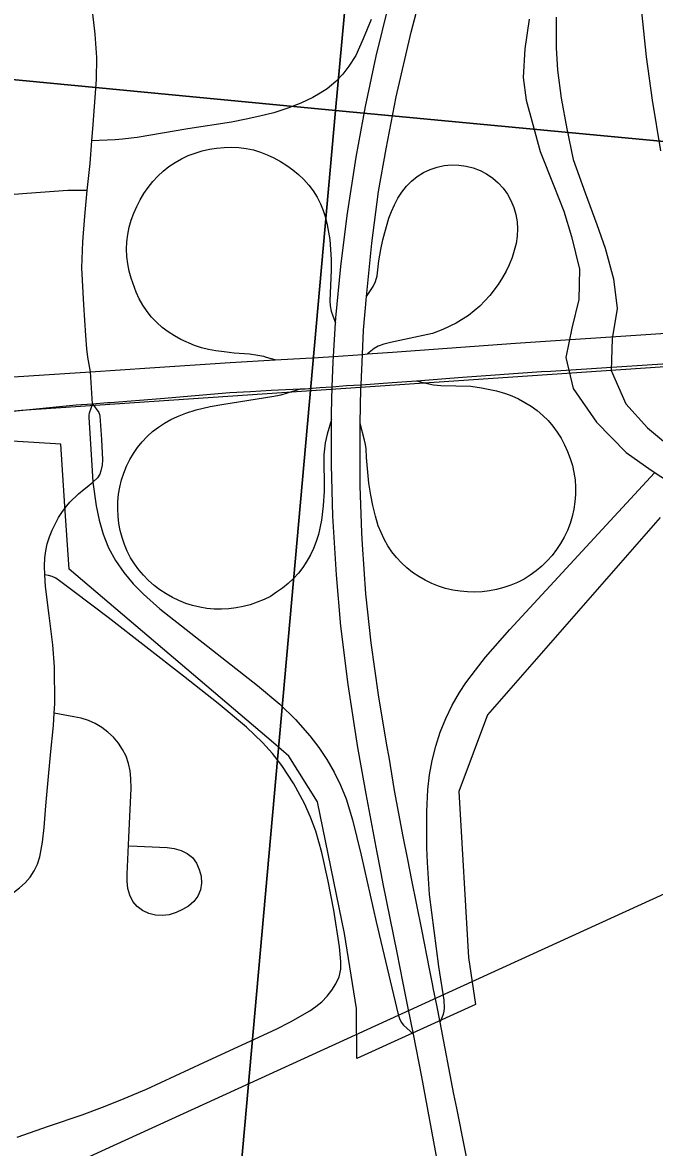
# Model space of a CAD drawing. Extents: x 0 to 34, y 0 to 22.
# Drawn here: x 6.8572 to 7.1247, y 19.2831 to 19.7593 of the extents above; entities that cross this region are included whole.
import ezdxf

# ---------------------------------------------------------------- set-up
doc = ezdxf.new("R2010")
doc.units = 0
for name, color, linetype in [('GM_X_City_Street', 7, 'Continuous'), ('GM_X_Corporation', 7, 'Continuous'), ('GM_X_County_Road', 7, 'Continuous'), ('GM_X_Interchange_Ramps', 7, 'Continuous'), ('GM_X_Major_River', 7, 'Continuous'), ('GM_X_Rail_Line', 7, 'Continuous'), ('GM_X_State_Route', 7, 'Continuous'), ('GM_X_Township_Road', 7, 'Continuous'), ('GM_X_US_Route', 7, 'Continuous')]:
    doc.layers.add(name, color=color, linetype=linetype)

msp = doc.modelspace()

# ---------------------------------------------------------------- linework, layer by layer
at = {"layer": 'GM_X_City_Street'}
for points in [[(6.86664, 19.52551), (6.86646, 19.52926), (6.86666, 19.53276), (6.86704, 19.53575), (6.86769, 19.53869), (6.8686, 19.54158), (6.86973, 19.5444), (6.8725, 19.54982), (6.87413, 19.55238), (6.87593, 19.5548), (6.87728, 19.55634), (6.88087, 19.55975), (6.88337, 19.5618), (6.88458, 19.56279), (6.88704, 19.56482)], [(6.85493, 19.28754), (6.86825, 19.29215), (6.88241, 19.29698), (6.89106, 19.30016), (6.89858, 19.3031), (6.90967, 19.30787), (6.9339, 19.31916), (6.96452, 19.33321), (6.97064, 19.33628), (6.97882, 19.34093), (6.98145, 19.34274), (6.9839, 19.34481), (6.98613, 19.34713), (6.98809, 19.34967), (6.98983, 19.35236), (6.99125, 19.3553), (6.99196, 19.3586), (6.99194, 19.36182), (6.99134, 19.3681), (6.98897, 19.38354), (6.98666, 19.39582), (6.98391, 19.40802), (6.98131, 19.41706), (6.97916, 19.42297), (6.97661, 19.42873), (6.97207, 19.43699), (6.96692, 19.44487), (6.96308, 19.44988), (6.95887, 19.45456), (6.95198, 19.46099), (6.94003, 19.47103), (6.92531, 19.48259), (6.8934, 19.50753), (6.87905, 19.5183), (6.87287, 19.52305), (6.87134, 19.52412), (6.86983, 19.52488), (6.86822, 19.5253), (6.86664, 19.52551)], [(6.87067, 19.46703), (6.87088, 19.47106), (6.87075, 19.48661), (6.87009, 19.49596), (6.86854, 19.5083), (6.86689, 19.52057), (6.86664, 19.52551)], [(6.82773, 19.38979), (6.82907, 19.38868), (6.83213, 19.38737), (6.83532, 19.38679), (6.83848, 19.38659), (6.84166, 19.38676), (6.84475, 19.38732), (6.84779, 19.38819), (6.85068, 19.38945), (6.85336, 19.39108), (6.85589, 19.39299), (6.85827, 19.39511), (6.86042, 19.39751), (6.86221, 19.40018), (6.86356, 19.40309), (6.8645, 19.40614), (6.86573, 19.41233), (6.86641, 19.41854), (6.86707, 19.4278), (6.86786, 19.43703), (6.86906, 19.44935), (6.87038, 19.46171), (6.87067, 19.46703)], [(6.90246, 19.41087), (6.91842, 19.41009), (6.92144, 19.40968), (6.92433, 19.4089), (6.92694, 19.40762), (6.92912, 19.40584), (6.93084, 19.40353), (6.93204, 19.40083), (6.93277, 19.39795), (6.93298, 19.39505), (6.93255, 19.39221), (6.93143, 19.38956), (6.92971, 19.38723), (6.9275, 19.38532), (6.92494, 19.38381), (6.92219, 19.38253), (6.91936, 19.38166), (6.91644, 19.38127), (6.91352, 19.38144), (6.91067, 19.38218), (6.90798, 19.38341), (6.90569, 19.38512), (6.90386, 19.38732), (6.90262, 19.38995), (6.90185, 19.39282), (6.90148, 19.39579), (6.90145, 19.39881), (6.90222, 19.41435), (6.90318, 19.43508), (6.90311, 19.43937), (6.9028, 19.44256), (6.90212, 19.44571), (6.90104, 19.44875), (6.8996, 19.45163), (6.89781, 19.45432), (6.89571, 19.45677), (6.89335, 19.45896), (6.89077, 19.46088), (6.88802, 19.46253), (6.8851, 19.46388), (6.88202, 19.46488), (6.87889, 19.46547), (6.87067, 19.46703)]]:
    msp.add_lwpolyline(points, dxfattribs=at)
at = {"layer": 'GM_X_Corporation'}
for points in [[(6.08229, 20.82057), (7.08216, 20.72429), (6.98964, 19.72208), (5.99165, 19.81795)], [(7.08216, 20.72429), (8.08658, 20.62681), (8.00052, 19.62676), (6.98964, 19.72208)], [(5.99165, 19.81795), (6.98964, 19.72208), (6.90013, 18.71944), (5.88574, 18.80005)], [(6.98964, 19.72208), (8.00052, 19.62676), (7.91015, 18.64382), (6.90013, 18.71944)]]:
    msp.add_lwpolyline(points, close=True, dxfattribs=at)
msp.add_lwpolyline([(7.12717, 19.54979), (7.05401, 19.46622), (7.04192, 19.43375), (7.04597, 19.36351), (7.04902, 19.34368), (6.99873, 19.32082), (6.99864, 19.34199), (6.99346, 19.37365), (6.98209, 19.4295), (6.96989, 19.44881), (6.96344, 19.45444), (6.87695, 19.5279), (6.87518, 19.5546), (6.87344, 19.58087), (6.84126, 19.58277)], dxfattribs=at)
at = {"layer": 'GM_X_County_Road'}
msp.add_line((6.8869, 19.59796), (6.88596, 19.61144), dxfattribs=at)
for points in [[(6.88655, 19.7092), (6.88711, 19.71615), (6.88858, 19.73522), (6.88863, 19.74449), (6.888, 19.75438), (6.88696, 19.76297), (6.88504, 19.77557), (6.88163, 19.7932), (6.87743, 19.81343)], [(6.88463, 19.68815), (6.88578, 19.6997), (6.88655, 19.7092)], [(6.88596, 19.61144), (6.88488, 19.61772), (6.88439, 19.62116), (6.884, 19.62679), (6.88311, 19.63983), (6.88237, 19.65554), (6.88281, 19.6665), (6.88356, 19.67732), (6.88463, 19.68815)]]:
    msp.add_lwpolyline(points, dxfattribs=at)
at = {"layer": 'GM_X_Interchange_Ramps'}
for points in [[(7.12737, 19.70495), (7.12385, 19.7264), (7.12135, 19.74486), (7.11914, 19.76648)], [(7.00474, 19.76062), (7.00146, 19.7524), (6.99987, 19.74884), (6.99826, 19.74534), (6.99528, 19.74083), (6.99281, 19.73748), (6.98985, 19.73436), (6.98623, 19.73123), (6.98328, 19.72942), (6.98015, 19.72762), (6.97507, 19.72522), (6.96946, 19.72302), (6.96353, 19.72109), (6.95772, 19.71975), (6.95182, 19.71845), (6.94568, 19.7172), (6.92725, 19.71426), (6.90574, 19.71065), (6.89956, 19.70991), (6.89643, 19.7096), (6.8897, 19.70932), (6.88655, 19.7092)], [(6.96421, 19.61647), (6.96052, 19.61755), (6.9593, 19.6179), (6.95687, 19.61837), (6.95329, 19.61889), (6.94686, 19.61935), (6.94259, 19.61989), (6.93905, 19.6204), (6.93597, 19.62091), (6.93294, 19.62167), (6.92997, 19.62266), (6.92426, 19.6252), (6.92151, 19.62671), (6.91887, 19.62838), (6.91636, 19.63025), (6.91402, 19.63232), (6.91186, 19.63458), (6.90991, 19.63702), (6.90818, 19.63962), (6.90665, 19.64235), (6.90531, 19.64518), (6.90314, 19.65105), (6.90234, 19.65408), (6.90173, 19.65715), (6.90135, 19.66025), (6.90123, 19.66337), (6.90137, 19.6665), (6.90175, 19.6696), (6.90237, 19.67266), (6.90322, 19.67568), (6.90429, 19.67862), (6.90554, 19.68149), (6.90697, 19.68427), (6.90859, 19.68695), (6.91037, 19.68953), (6.91232, 19.69197), (6.91445, 19.69427), (6.91674, 19.6964), (6.91918, 19.69834), (6.92177, 19.7001), (6.92449, 19.70164), (6.92733, 19.70297), (6.93025, 19.70408), (6.93325, 19.70497), (6.9363, 19.70565), (6.93939, 19.70614), (6.94251, 19.70643), (6.94563, 19.70653), (6.94877, 19.7064), (6.95187, 19.70604), (6.95493, 19.7054), (6.95792, 19.70451), (6.96084, 19.70338), (6.96367, 19.70205), (6.96641, 19.70054), (6.96905, 19.69886), (6.97158, 19.69702), (6.97399, 19.69502), (6.97625, 19.69286), (6.97835, 19.69054), (6.98023, 19.68804), (6.98188, 19.68539), (6.98329, 19.6826), (6.98448, 19.6797), (6.98545, 19.67673), (6.98623, 19.6737), (6.98727, 19.66753), (6.98749, 19.6653), (6.98787, 19.65898), (6.98787, 19.65443), (6.98731, 19.64146), (6.98742, 19.63937), (6.98787, 19.63708), (6.98855, 19.63514), (6.98974, 19.63221)], [(7.00281, 19.6434), (7.00566, 19.64763), (7.00663, 19.64968), (7.0073, 19.65214), (7.00812, 19.65838), (7.00894, 19.6632), (7.00976, 19.6673), (7.01054, 19.67049), (7.01229, 19.67646), (7.01338, 19.67937), (7.01465, 19.68221), (7.01612, 19.68495), (7.01781, 19.68756), (7.01975, 19.68999), (7.02193, 19.69219), (7.02434, 19.69414), (7.02696, 19.6958), (7.02977, 19.69713), (7.03271, 19.69812), (7.03574, 19.69875), (7.03884, 19.69903), (7.04194, 19.69896), (7.04502, 19.69854), (7.04803, 19.69777), (7.05094, 19.69667), (7.05369, 19.69524), (7.05626, 19.6935), (7.0586, 19.69146), (7.06068, 19.68917), (7.06249, 19.68665), (7.06399, 19.68393), (7.06516, 19.68106), (7.06602, 19.67808), (7.06655, 19.67502), (7.06673, 19.67193), (7.06658, 19.66885), (7.06614, 19.66578), (7.06541, 19.66276), (7.06445, 19.65981), (7.06329, 19.65674), (7.06194, 19.65413), (7.06038, 19.65137), (7.05855, 19.64845), (7.05504, 19.64382), (7.05078, 19.63931), (7.04845, 19.63726), (7.04599, 19.63535), (7.04074, 19.63204), (7.03514, 19.62935), (7.03077, 19.62773), (7.01301, 19.62388), (7.0101, 19.62322), (7.00781, 19.6223), (7.00612, 19.62133), (7.0033, 19.61902)], [(7.02405, 19.60771), (7.0279, 19.6066), (7.03116, 19.60598), (7.03432, 19.60561), (7.04697, 19.60533), (7.05158, 19.60471), (7.0579, 19.60338), (7.06166, 19.60227), (7.06433, 19.60129), (7.06716, 19.6), (7.06991, 19.59853), (7.07256, 19.59688), (7.07508, 19.59505), (7.07746, 19.59303), (7.07967, 19.59084), (7.08171, 19.58848), (7.08355, 19.58597), (7.08521, 19.58333), (7.08668, 19.58057), (7.08798, 19.57774), (7.08908, 19.57481), (7.08998, 19.57183), (7.09065, 19.56878), (7.09112, 19.5657), (7.09133, 19.56259), (7.09131, 19.55947), (7.09106, 19.55637), (7.09059, 19.55328), (7.08989, 19.55025), (7.08898, 19.54726), (7.08785, 19.54436), (7.08652, 19.54153), (7.08499, 19.53882), (7.08327, 19.53622), (7.08138, 19.53374), (7.07931, 19.53141), (7.07708, 19.52922), (7.0747, 19.52721), (7.07218, 19.52538), (7.06953, 19.52374), (7.06676, 19.52232), (7.06389, 19.5211), (7.06093, 19.5201), (7.05791, 19.51932), (7.05485, 19.51875), (7.05176, 19.51839), (7.04864, 19.51825), (7.04552, 19.51832), (7.04242, 19.51859), (7.03934, 19.51907), (7.0363, 19.51976), (7.03331, 19.52068), (7.03043, 19.52183), (7.02763, 19.52321), (7.02494, 19.52478), (7.02237, 19.52655), (7.01991, 19.52847), (7.01759, 19.53055), (7.01546, 19.53282), (7.01354, 19.53528), (7.01183, 19.53787), (7.01034, 19.54061), (7.00906, 19.54346), (7.00783, 19.54634), (7.00661, 19.55043), (7.0055, 19.55486), (7.00462, 19.55929), (7.00386, 19.56434), (7.00288, 19.57519), (7.00264, 19.57892), (7.00241, 19.58073), (7.00204, 19.58249), (7.00021, 19.5896)], [(6.98798, 19.59133), (6.98614, 19.58501), (6.98531, 19.58139), (6.98498, 19.57892), (6.98481, 19.57635), (6.98488, 19.56092), (6.98454, 19.55475), (6.98378, 19.54861), (6.98247, 19.54258), (6.98156, 19.53963), (6.98045, 19.53674), (6.97915, 19.53395), (6.97764, 19.53126), (6.97593, 19.52868), (6.97404, 19.52625), (6.97195, 19.52397), (6.96971, 19.52186), (6.9673, 19.51992), (6.96477, 19.51815), (6.96215, 19.51641), (6.95947, 19.51507), (6.95653, 19.51393), (6.95361, 19.5129), (6.95063, 19.5121), (6.9476, 19.51151), (6.94453, 19.51113), (6.94145, 19.51097), (6.93836, 19.51102), (6.93528, 19.51129), (6.93223, 19.5118), (6.92923, 19.51251), (6.92628, 19.51345), (6.92342, 19.5146), (6.92064, 19.51595), (6.91796, 19.51749), (6.91538, 19.5192), (6.91293, 19.52108), (6.91061, 19.52313), (6.90844, 19.52532), (6.90642, 19.52767), (6.9046, 19.53016), (6.90297, 19.53278), (6.90155, 19.53552), (6.90034, 19.53836), (6.89934, 19.54129), (6.89856, 19.54427), (6.898, 19.54731), (6.89765, 19.55038), (6.89752, 19.55347), (6.8976, 19.55656), (6.8979, 19.55963), (6.89841, 19.56269), (6.89914, 19.56569), (6.90007, 19.56863), (6.90122, 19.5715), (6.90258, 19.57428), (6.90414, 19.57695), (6.9059, 19.57948), (6.90785, 19.58188), (6.90997, 19.58412), (6.91228, 19.58616), (6.91472, 19.58805), (6.91731, 19.58973), (6.92001, 19.59122), (6.92282, 19.59252), (6.92628, 19.5939), (6.93076, 19.5954), (6.93667, 19.59679), (6.94239, 19.59782), (6.96277, 19.60095), (6.96672, 19.60166), (6.96941, 19.60252), (6.97492, 19.60424)], [(6.8869, 19.59796), (6.88547, 19.59395), (6.88528, 19.59313), (6.88522, 19.5923), (6.88673, 19.56949), (6.88704, 19.56482), (6.88845, 19.55468), (6.88962, 19.54861), (6.89132, 19.54268), (6.89362, 19.53695), (6.89659, 19.53154), (6.90015, 19.52649), (6.90412, 19.52176), (6.90842, 19.51731), (6.91534, 19.51116), (6.93965, 19.49209), (6.95666, 19.47873), (6.96608, 19.47074), (6.97274, 19.46431), (6.97888, 19.45737), (6.98264, 19.45247), (6.98608, 19.44733), (6.98917, 19.44199), (6.99186, 19.43644), (6.99416, 19.43071), (6.99691, 19.42186), (7.00063, 19.40687), (7.00689, 19.37861), (7.01618, 19.33937), (7.01677, 19.33768), (7.01749, 19.33616), (7.01843, 19.33496), (7.0227, 19.33107)], [(6.8869, 19.59796), (6.88953, 19.59426), (6.88983, 19.59344), (6.88996, 19.59264), (6.89068, 19.58281), (6.89101, 19.57422), (6.89087, 19.57197), (6.89039, 19.5696), (6.88996, 19.5682), (6.88896, 19.56664), (6.88704, 19.56482)], [(7.03402, 19.33621), (7.03539, 19.33961), (7.03565, 19.34084), (7.0358, 19.34214), (7.03564, 19.34545), (7.0335, 19.35967), (7.02951, 19.39026), (7.02859, 19.40376), (7.02831, 19.40993), (7.02833, 19.42534), (7.02878, 19.43466), (7.02952, 19.44084), (7.03064, 19.44697), (7.03213, 19.45301), (7.03404, 19.45894), (7.03635, 19.46471), (7.03908, 19.4703), (7.04219, 19.47569), (7.04491, 19.4798), (7.04902, 19.48523), (7.05327, 19.49071), (7.06351, 19.50243), (7.12479, 19.56871)]]:
    msp.add_lwpolyline(points, dxfattribs=at)
at = {"layer": 'GM_X_Major_River'}
for points in [[(7.07165, 19.76068), (7.06984, 19.74819), (7.06917, 19.73604), (7.07046, 19.72651), (7.07325, 19.71619), (7.07639, 19.70472), (7.08211, 19.69014), (7.08641, 19.6794), (7.08957, 19.66869), (7.09304, 19.65493), (7.09273, 19.64202), (7.08978, 19.62994), (7.08721, 19.61746), (7.09031, 19.60447), (7.10022, 19.59018), (7.11282, 19.57735), (7.12327, 19.56988), (7.13523, 19.56201)], [(7.08306, 19.76155), (7.08313, 19.74863), (7.08366, 19.73912), (7.08528, 19.7273), (7.08763, 19.71433), (7.09035, 19.70135), (7.09533, 19.68717), (7.10032, 19.67376), (7.10388, 19.6638), (7.10736, 19.6508), (7.10896, 19.63822), (7.10676, 19.62536), (7.10644, 19.61207), (7.11255, 19.59787), (7.1218, 19.58777), (7.13445, 19.57722)]]:
    msp.add_lwpolyline(points, dxfattribs=at)
at = {"layer": 'GM_X_Rail_Line'}
for points in [[(6.49404, 19.53075), (6.54586, 19.55038), (6.58368, 19.56862), (6.85677, 19.5953), (7.4786, 19.63746), (7.52247, 19.64761), (7.56455, 19.65381), (7.67346, 19.65135), (7.70398, 19.6675), (7.78072, 19.69476), (7.84922, 19.71332), (7.8975, 19.72324), (7.94081, 19.72696), (7.9728, 19.72642), (8.01023, 19.72509), (8.06456, 19.71873), (8.1184, 19.70918), (8.15442, 19.70042), (8.43186, 19.60569), (8.84939, 19.56695)], [(6.3823, 19.05105), (6.67911, 19.18588), (6.82772, 19.25299), (7.02632, 19.34372), (7.34943, 19.49118), (7.47336, 19.54747)]]:
    msp.add_lwpolyline(points, dxfattribs=at)
at = {"layer": 'GM_X_State_Route'}
msp.add_line((6.8869, 19.59796), (6.89321, 19.59841), dxfattribs=at)
for points in [[(7.07693, 19.61154), (7.08087, 19.61181), (7.14963, 19.61632), (7.15758, 19.61683)], [(7.02405, 19.60771), (7.04347, 19.60924), (7.07693, 19.61154)], [(6.98312, 19.60479), (6.98834, 19.60517), (6.99437, 19.60561), (7.00054, 19.60602), (7.01375, 19.60689), (7.02405, 19.60771)], [(6.89321, 19.59841), (6.89426, 19.59849), (6.91568, 19.60023), (6.94499, 19.60269), (6.95374, 19.6032)], [(6.95374, 19.6032), (6.96248, 19.60371), (6.97492, 19.60424)], [(6.97492, 19.60424), (6.97686, 19.60433), (6.98312, 19.60479)], [(6.73606, 19.57997), (6.73769, 19.58018), (6.75961, 19.58291), (6.8044, 19.58886), (6.8545, 19.595), (6.87992, 19.59746), (6.8869, 19.59796)]]:
    msp.add_lwpolyline(points, dxfattribs=at)
at = {"layer": 'GM_X_Township_Road'}
msp.add_lwpolyline([(6.88463, 19.68815), (6.88123, 19.68815), (6.87636, 19.68815), (6.85898, 19.68697), (6.83045, 19.68472), (6.80905, 19.68313)], dxfattribs=at)
at = {"layer": 'GM_X_US_Route'}
msp.add_line((6.8869, 19.59796), (6.89321, 19.59841), dxfattribs=at)
for points in [[(7.00019, 19.58852), (7.00021, 19.5896), (7.00046, 19.60434), (7.00054, 19.60602), (7.00114, 19.61886), (7.00161, 19.62916), (7.00281, 19.6434), (7.00507, 19.66587), (7.00796, 19.68782), (7.0112, 19.70585), (7.01536, 19.72791), (7.02171, 19.75519), (7.02726, 19.77633), (7.03396, 19.79713), (7.03997, 19.81492), (7.04783, 19.83641), (7.05857, 19.86287)], [(7.03303, 19.27633), (7.02629, 19.31306), (7.0227, 19.33107), (7.02047, 19.34211), (7.01835, 19.35266), (7.01577, 19.36568), (7.00986, 19.39474), (7.00869, 19.40073), (7.00731, 19.40806), (7.00273, 19.43277), (7.00069, 19.44377), (6.99913, 19.4525), (6.99501, 19.47906), (6.99201, 19.50379), (6.99007, 19.52549), (6.98863, 19.55036), (6.98797, 19.57214), (6.98798, 19.59133), (6.98799, 19.59393), (6.98834, 19.60517), (6.98868, 19.61571), (6.98882, 19.61794), (6.98974, 19.63221), (6.98987, 19.63435), (6.99194, 19.65605), (6.99465, 19.67767), (6.99846, 19.7023), (7.00236, 19.72374), (7.00691, 19.74505), (7.01219, 19.76619)], [(6.59614, 19.59258), (6.61074, 19.59354), (6.64172, 19.59567), (6.64639, 19.59598), (6.68197, 19.59835), (6.71604, 19.60056), (6.73486, 19.60184), (6.73673, 19.60196), (6.80582, 19.60634), (6.81851, 19.60714), (6.86639, 19.61017), (6.88596, 19.61144), (6.91107, 19.61319), (6.94507, 19.61542), (6.96421, 19.61647), (6.98238, 19.61746), (6.98882, 19.61794), (7.00114, 19.61886), (7.0033, 19.61902), (7.01383, 19.6198), (7.06589, 19.62362), (7.19111, 19.6319), (7.22109, 19.63387)], [(7.07693, 19.61154), (7.08087, 19.61181), (7.14963, 19.61632), (7.15758, 19.61683)], [(7.02405, 19.60771), (7.04347, 19.60924), (7.07693, 19.61154)], [(6.98312, 19.60479), (6.98834, 19.60517), (6.99437, 19.60561), (7.00054, 19.60602), (7.01375, 19.60689), (7.02405, 19.60771)], [(6.89321, 19.59841), (6.89426, 19.59849), (6.91568, 19.60023), (6.94499, 19.60269), (6.95374, 19.6032)], [(6.95374, 19.6032), (6.96248, 19.60371), (6.97492, 19.60424)], [(6.97492, 19.60424), (6.97686, 19.60433), (6.98312, 19.60479)], [(6.73606, 19.57997), (6.73769, 19.58018), (6.75961, 19.58291), (6.8044, 19.58886), (6.8545, 19.595), (6.87992, 19.59746), (6.8869, 19.59796)], [(7.00092, 19.54337), (7.00013, 19.56323), (7.00013, 19.58527), (7.00019, 19.58852)], [(7.02029, 19.40508), (7.01835, 19.41482), (7.01467, 19.43424), (7.01243, 19.44832), (7.01146, 19.45336), (7.00786, 19.47479), (7.00474, 19.49681), (7.0026, 19.51753), (7.00112, 19.53841), (7.00092, 19.54337)], [(7.03092, 19.35172), (7.02954, 19.35868), (7.0262, 19.37542), (7.02204, 19.3963), (7.02029, 19.40508)], [(7.03987, 19.30568), (7.03402, 19.33621), (7.03258, 19.3434), (7.03112, 19.35073), (7.03092, 19.35172)], [(7.11931, 18.89956), (7.11911, 18.90054), (7.10362, 18.98027), (7.09371, 19.03204), (7.08406, 19.08071), (7.07534, 19.12638), (7.06568, 19.17506), (7.05437, 19.23287), (7.041, 19.29977), (7.03987, 19.30568)]]:
    msp.add_lwpolyline(points, dxfattribs=at)

doc.saveas('drawing.dxf')
